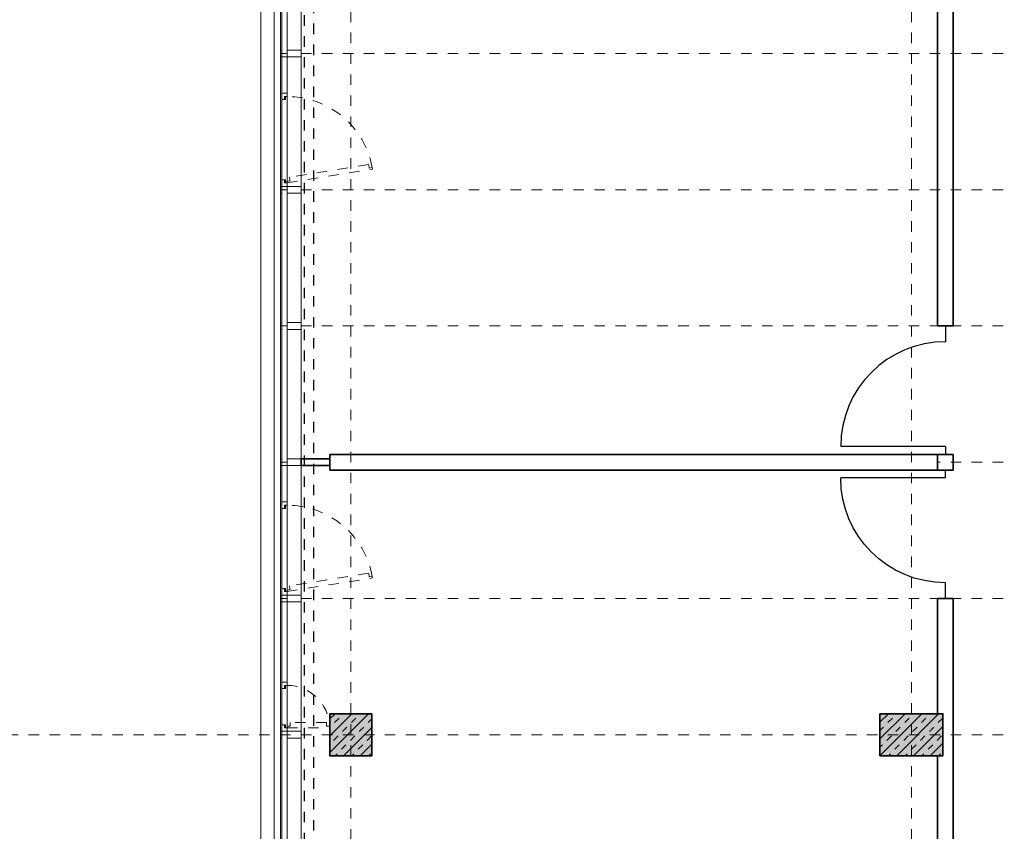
# Model space of a CAD drawing. Header units: metres. Extents: x -13 to 93, y -119 to 25.
# Tile 379 of 656: x 25 to 34, y -48 to -40. Entities that reach past the tile are written whole.
import ezdxf

# ---------------------------------------------------------------- set-up
doc = ezdxf.new("R2010")
doc.units = ezdxf.units.M
doc.header["$LTSCALE"] = 0.00508
doc.header["$PDMODE"] = 1
doc.header["$PDSIZE"] = -2
for name, pattern in [('STYLE_05', [0.19684, 0.069505, -0.127335]), ('STYLE_06', [1.0537, 0.590515, -0.19684, 0.069505, -0.19684]), ('STYLE_11', [0.393677, 0.196838, -0.196838])]:
    doc.linetypes.add(name, pattern=pattern)
for name, color, linetype, lineweight in [('3-3-0 AW Fassade', 7, 'Continuous', 18), ('3-3-4 AFenster', 7, 'Continuous', 25), ('3-3-8 Sonnenschutz', 7, 'Continuous', 18), ('3-4-0-2 IW GK', 7, 'Continuous', 35), ('3-4-0-5 Trennwand', 7, 'Continuous', 35), ('3-4-3-1 IStützenBeton', 7, 'Continuous', 35), ('3-4-4 ITüren', 7, 'Continuous', 25), ('3-5-1-2 DeckenSprung VED', 7, 'STYLE_11', 25), ('3-5-9 DeckenSonstig VED', 7, 'STYLE_11', 25), ('Ans-Kante', 7, 'Continuous', 18), ('Plan-Achse', 1, 'STYLE_06', 18), ('Plan-Achsen-Fassade', 1, 'STYLE_06', 18)]:
    doc.layers.add(name, color=color, linetype=linetype, lineweight=lineweight)
pattern_1 = [(45, (0, 0), (0.16, 0), []), (45, (0.08, 0), (0.16, 0), [0.06, -0.06])]

# ---------------------------------------------------------------- blocks, each defined once
blk = doc.blocks.new('TÜR_1.00 in 1.30 Feld')
at = {"layer": '3-4-4 ITüren', "linetype": 'Continuous', "lineweight": 5}
for p in [(0, 0), (1.225, 0)]:
    blk.add_point(p, dxfattribs=at)
blk.add_wipeout([(0.075, 1), (0.1241, 0.9988), (0.173, 0.9952), (0.2217, 0.9892), (0.2701, 0.9808), (0.318, 0.97), (0.3653, 0.9569), (0.4119, 0.9415), (0.4577, 0.9239), (0.5026, 0.904), (0.5464, 0.8819), (0.5891, 0.8577), (0.6306, 0.8315), (0.6707, 0.8032), (0.7094, 0.773), (0.7466, 0.741), (0.7821, 0.7071), (0.816, 0.6716), (0.848, 0.6344), (0.8782, 0.5957), (0.9065, 0.5556), (0.9327, 0.5141), (0.9569, 0.4714), (0.979, 0.4276), (0.9989, 0.3827), (1.0165, 0.3369), (1.0319, 0.2903), (1.045, 0.243), (1.0558, 0.1951), (1.0642, 0.1467), (1.0702, 0.098), (1.0738, 0.0491), (1.075, 0), (0.075, 0)]).dxf.layer = '3-4-4 ITüren'
at = {"layer": '3-4-4 ITüren'}
for p, q in [((0.075, 0), (0.075, 1)), ((0.075, 0), (0, 0)), ((1.225, 0), (1.075, 0))]:
    blk.add_line(p, q, dxfattribs=at)
blk.add_arc((0.075, 0), 1, 0, 90, dxfattribs=at)
blk = doc.blocks.new('S_Profil_Fassade_Büro')
at = {"layer": '3-3-0 AW Fassade', "color": 7}
blk.add_line((-0.132, 0), (-0.195, 0), dxfattribs=at)
for points in [[(-0.195, 0.0325), (-0.182, 0.0325), (-0.182, -0.0325), (-0.195, -0.0325)], [(-0.132, 0.0325), (0, 0.0325), (0, -0.0325), (-0.132, -0.0325)]]:
    blk.add_lwpolyline(points, close=True, dxfattribs=at)
blk = doc.blocks.new('S_Fenster_GR_Feld')
at = {"layer": '3-3-0 AW Fassade', "color": 7}
blk.add_lwpolyline([(-0.05, 1.2675), (0, 1.2675), (0, 0.9225), (-0.05, 0.9225)], close=True, dxfattribs=at)
at = {"color": 7}
blk.add_wipeout([(-0.05, 0.095), (-0.025, 0.095), (-0.015, 0.095), (-0.015, 0.065), (0, 0.065), (0, 0.89), (-0.015, 0.89), (-0.015, 0.86), (-0.025, 0.86), (-0.05, 0.86)], dxfattribs=at).dxf.layer = '3-3-0 AW Fassade'
at = {"layer": '3-3-0 AW Fassade', "color": 7}
blk.add_lwpolyline([(-0.05, 0.095), (-0.025, 0.095), (-0.015, 0.095), (-0.015, 0.065), (0, 0.065), (0, 0.89), (-0.015, 0.89), (-0.015, 0.86), (-0.025, 0.86), (-0.05, 0.86)], close=True, dxfattribs=at)
at = {"color": 7}
for points in [[(-0.025, 0.86), (-0.05, 0.86), (-0.05, 0.9225), (0, 0.9225), (0, 0.89), (-0.025, 0.89)], [(-0.025, 0.095), (-0.05, 0.095), (-0.05, 0.0325), (0, 0.0325), (0, 0.065), (-0.025, 0.065)]]:
    blk.add_wipeout(points, dxfattribs=at).dxf.layer = '3-3-0 AW Fassade'
at = {"layer": '3-3-0 AW Fassade', "color": 7}
for points in [[(-0.025, 0.86), (-0.05, 0.86), (-0.05, 0.9225), (0, 0.9225), (0, 0.89), (-0.025, 0.89)], [(-0.025, 0.095), (-0.05, 0.095), (-0.05, 0.0325), (0, 0.0325), (0, 0.065), (-0.025, 0.065)]]:
    blk.add_lwpolyline(points, close=True, dxfattribs=at)
at = {"layer": '3-3-0 AW Fassade', "color": 7, "linetype": 'STYLE_05'}
blk.add_lwpolyline([(0.0217, 0.1191), (0.0256, 0.0944), (0.0272, 0.0846), (-0.0024, 0.0798), (0, 0.065), (0.8145, 0.1961), (0.8121, 0.2109), (0.7825, 0.2061), (0.7809, 0.216), (0.777, 0.2407)], close=True, dxfattribs=at)
at = {"layer": '3-3-0 AW Fassade', "color": 7, "linetype": 'STYLE_05', "lineweight": 18}
blk.add_arc((0, 0.065), 0.825, 10.18312, 90, dxfattribs=at)
blk = doc.blocks.new('Stütze 40_60')
at = {"layer": '3-4-3-1 IStützenBeton', "linetype": 'Continuous', "lineweight": 0}
blk.add_hatch(color=255, dxfattribs=at).paths.add_polyline_path([(-0.3, 0.2), (0.3, 0.2), (0.3, -0.2), (-0.3, -0.2)])
at = {"layer": '3-4-3-1 IStützenBeton', "linetype": 'Continuous', "lineweight": 13}
h = blk.add_hatch(dxfattribs=at)
h.set_pattern_fill('STAHLBETON_1_50', style=0, pattern_type=2)
h.set_pattern_definition(pattern_1)
h.paths.add_polyline_path([(-0.3, 0.2), (0.3, 0.2), (0.3, -0.2), (-0.3, -0.2)])
at = {"layer": '3-4-3-1 IStützenBeton'}
blk.add_lwpolyline([(-0.3, 0.2), (0.3, 0.2), (0.3, -0.2), (-0.3, -0.2)], close=True, dxfattribs=at)
blk = doc.blocks.new('Stütze Fassade')
at = {"layer": '3-4-3-1 IStützenBeton', "linetype": 'Continuous', "lineweight": 0}
blk.add_hatch(color=255, dxfattribs=at).paths.add_polyline_path([(-0.2, 0.2), (0.2, 0.2), (0.2, -0.2), (-0.2, -0.2)])
at = {"layer": '3-4-3-1 IStützenBeton', "linetype": 'Continuous', "lineweight": 13}
h = blk.add_hatch(dxfattribs=at)
h.set_pattern_fill('STAHLBETON_1_50', style=0, pattern_type=2)
h.set_pattern_definition(pattern_1)
h.paths.add_polyline_path([(-0.2, 0.2), (0.2, 0.2), (0.2, -0.2), (-0.2, -0.2)])
at = {"layer": '3-4-3-1 IStützenBeton'}
blk.add_lwpolyline([(-0.2, 0.2), (0.2, 0.2), (0.2, -0.2), (-0.2, -0.2)], close=True, dxfattribs=at)
blk = doc.blocks.new('S_Fenster_GR_Feld_klein')
at = {"layer": '3-3-0 AW Fassade', "color": 7}
blk.add_lwpolyline([(-0.05, 1.2675), (0, 1.2675), (0, 0.9225), (-0.05, 0.9225)], close=True, dxfattribs=at)
at = {"color": 7}
blk.add_wipeout([(-0.025, 0.86), (-0.05, 0.86), (-0.05, 0.7975), (0, 0.7975), (0, 0.83), (-0.025, 0.83)], dxfattribs=at).dxf.layer = '3-3-0 AW Fassade'
at = {"layer": '3-3-0 AW Fassade', "color": 7}
blk.add_lwpolyline([(-0.025, 0.86), (-0.05, 0.86), (-0.05, 0.7975), (0, 0.7975), (0, 0.83), (-0.025, 0.83)], close=True, dxfattribs=at)
at = {"layer": '3-3-0 AW Fassade', "color": 7, "linetype": 'STYLE_05', "lineweight": 18}
blk.add_arc((0, 1.235), 0.405, 270, 357.8789, dxfattribs=at)
at = {"color": 7}
blk.add_wipeout([(-0.05, 1.205), (-0.015, 1.205), (-0.015, 1.235), (0, 1.235), (0, 0.83), (-0.015, 0.83), (-0.015, 0.86), (-0.05, 0.86)], dxfattribs=at).dxf.layer = '3-3-0 AW Fassade'
at = {"layer": '3-3-0 AW Fassade', "color": 7}
blk.add_lwpolyline([(-0.05, 1.205), (-0.015, 1.205), (-0.015, 1.235), (0, 1.235), (0, 0.83), (-0.015, 0.83), (-0.015, 0.86), (-0.05, 0.86)], close=True, dxfattribs=at)
at = {"color": 7}
blk.add_wipeout([(-0.025, 1.205), (-0.05, 1.205), (-0.05, 1.2675), (0, 1.2675), (0, 1.235), (-0.025, 1.235)], dxfattribs=at).dxf.layer = '3-3-0 AW Fassade'
at = {"color": 7, "lineweight": 18}
blk.add_wipeout([(-0.05, 0.7975), (0, 0.7975), (0, 0.0325), (-0.05, 0.0325)], dxfattribs=at).dxf.layer = '3-3-0 AW Fassade'
at = {"layer": '3-3-0 AW Fassade', "color": 7}
blk.add_lwpolyline([(-0.025, 1.205), (-0.05, 1.205), (-0.05, 1.2675), (0, 1.2675), (0, 1.235), (-0.025, 1.235)], close=True, dxfattribs=at)
at = {"layer": '3-3-0 AW Fassade', "color": 7, "linetype": 'STYLE_05'}
blk.add_lwpolyline([(0.03, 1.185), (0.03, 1.22), (0, 1.22), (0, 1.235), (0.405, 1.235), (0.405, 1.22), (0.375, 1.22), (0.375, 1.185)], close=True, dxfattribs=at)
at = {"layer": '3-3-0 AW Fassade', "color": 7, "lineweight": 18}
blk.add_lwpolyline([(-0.05, 0.7975), (0, 0.7975), (0, 0.0325), (-0.05, 0.0325)], close=True, dxfattribs=at)

msp = doc.modelspace()

# ---------------------------------------------------------------- linework, layer by layer
at = {"layer": '3-3-0 AW Fassade'}
msp.add_lwpolyline([(27.393, -28.9775), (27.443, -28.9775), (27.443, -54.085), (27.393, -54.085)], close=True, dxfattribs=at)
at = {"layer": '3-4-0-5 Trennwand'}
for p, q in [((33.6499367, -38.825), (33.6499367, -42.8)), ((33.7999367, -38.825), (33.7999367, -42.8)), ((33.6499367, -42.8), (33.7999367, -42.8)), ((33.6499367, -44.025), (33.6499367, -44.175)), ((33.6499367, -44.025), (33.7999367, -44.025)), ((33.7999367, -44.025), (33.7999367, -44.175)), ((33.6499367, -44.175), (33.7999367, -44.175)), ((33.6499367, -45.4), (33.6499367, -46.5)), ((33.6499367, -45.4), (33.7999367, -45.4)), ((33.7999367, -45.4), (33.7999367, -46.5)), ((33.7, -46.5), (33.7, -46.9)), ((33.8, -46.5), (33.8, -46.9)), ((33.65, -46.9), (33.65, -48.075)), ((33.8, -46.9), (33.8, -48.075))]:
    msp.add_line(p, q, dxfattribs=at)
at = {"layer": 'Ans-Kante', "color": 8}
msp.add_line((27.38, -53.99), (27.38, -29.01), dxfattribs=at)
at = {"layer": 'Plan-Achsen-Fassade', "color": 9}
for p, q in [((27.575, -40.2), (41.525, -40.2)), ((27.575, -41.5), (41.525, -41.5)), ((27.575, -42.8), (41.525, -42.8)), ((27.575, -44.1), (41.525, -44.1)), ((27.575, -45.4), (41.525, -45.4))]:
    msp.add_line(p, q, dxfattribs=at)

# ---------------------------------------------------------------- block references
at = {"layer": '3-3-0 AW Fassade', "color": 7}
for p in [(27.575, -40.2), (27.575, -41.5), (27.575, -42.8), (27.575, -45.4), (27.575, -46.7)]:
    msp.add_blockref('S_Profil_Fassade_Büro', p, dxfattribs=at)
at = {"layer": '3-4-3-1 IStützenBeton', "color": 7}
for name, p in [('Stütze Fassade', (28.05, -46.7)), ('Stütze 40_60', (33.3999367, -46.7))]:
    msp.add_blockref(name, p, dxfattribs=at)

# ---------------------------------------------------------------- wipeouts: each hides what was drawn before it
at = {"color": 8, "linetype": 'Continuous', "lineweight": 18}
msp.add_wipeout([(27.3175, -54.0225), (27.3175, -28.9775), (27.1925, -28.9775), (27.1925, -54.0225)], dxfattribs=at).dxf.layer = '3-3-8 Sonnenschutz'

# ---------------------------------------------------------------- next in the draw order: linework, layer by layer
at = {"layer": '3-3-8 Sonnenschutz', "color": 8, "linetype": 'Continuous', "lineweight": 18}
msp.add_lwpolyline([(27.3175, -54.0225), (27.3175, -28.9775), (27.1925, -28.9775), (27.1925, -54.0225)], close=True, dxfattribs=at)

# ---------------------------------------------------------------- next in the draw order: block references
at = {"layer": '3-4-4 ITüren', "color": 7, "rotation": 90}
msp.add_blockref('TÜR_1.00 in 1.30 Feld', (33.7249367, -44.025), dxfattribs=at)
at = {"layer": '3-4-4 ITüren', "color": 7, "xscale": -1, "rotation": 90}
msp.add_blockref('TÜR_1.00 in 1.30 Feld', (33.7249367, -44.175), dxfattribs=at)

# ---------------------------------------------------------------- next in the draw order: wipeouts: each hides what was drawn before it
at = {"lineweight": 5}
msp.add_wipeout([(33.6499367, -44.025), (33.6499367, -44.175), (27.85, -44.175), (27.85, -44.025)], dxfattribs=at).dxf.layer = '3-4-0-2 IW GK'

# ---------------------------------------------------------------- next in the draw order: linework, layer by layer
at = {"layer": '3-4-0-2 IW GK'}
for p, q in [((27.85, -44.025), (27.85, -44.175)), ((33.6499367, -44.025), (27.85, -44.025)), ((33.6499367, -44.025), (33.6499367, -44.175)), ((33.6499367, -44.175), (27.85, -44.175))]:
    msp.add_line(p, q, dxfattribs=at)
at = {"layer": 'Plan-Achse'}
msp.add_line((33.4, -118.5), (33.4, 6.75), dxfattribs=at)

# ---------------------------------------------------------------- next in the draw order: wipeouts: each hides what was drawn before it
at = {"lineweight": 5}
msp.add_wipeout([(27.575, -44.1325), (27.575, -44.0675), (27.85, -44.0675), (27.85, -44.1325)], dxfattribs=at).dxf.layer = '3-4-0-2 IW GK'

# ---------------------------------------------------------------- next in the draw order: linework, layer by layer
at = {"layer": '3-4-0-2 IW GK'}
for p, q in [((27.575, -44.0675), (27.85, -44.0675)), ((27.575, -44.1325), (27.575, -44.0675)), ((27.85, -44.1325), (27.85, -44.0675)), ((27.575, -44.1325), (27.85, -44.1325))]:
    msp.add_line(p, q, dxfattribs=at)
at = {"layer": 'Ans-Kante', "color": 8}
msp.add_line((27.575, -53.99), (27.575, -35.0325), dxfattribs=at)

# ---------------------------------------------------------------- next in the draw order: block references
at = {"layer": '3-3-0 AW Fassade', "color": 7}
msp.add_blockref('S_Profil_Fassade_Büro', (27.575, -44.1), dxfattribs=at)

# ---------------------------------------------------------------- next in the draw order: block references
for p in [(27.443, -41.5), (27.443, -45.4)]:
    msp.add_blockref('S_Fenster_GR_Feld', p, dxfattribs=at)

# ---------------------------------------------------------------- next in the draw order: linework, layer by layer
at = {"layer": '3-5-1-2 DeckenSprung VED', "color": 7, "linetype": 'STYLE_11'}
msp.add_line((27.695, -34.915), (27.695, -54.085), dxfattribs=at)
at = {"layer": '3-5-9 DeckenSonstig VED', "color": 7, "linetype": 'STYLE_05'}
msp.add_line((27.605, -28.835), (27.605, -54.085), dxfattribs=at)
at = {"layer": 'Plan-Achse'}
msp.add_line((28.05, -118.5), (28.05, 6.75), dxfattribs=at)

# ---------------------------------------------------------------- next in the draw order: block references
at = {"layer": '3-3-4 AFenster', "color": 7, "xscale": -1, "rotation": 180}
msp.add_blockref('S_Fenster_GR_Feld_klein', (27.443, -45.4), dxfattribs=at)

# ---------------------------------------------------------------- next in the draw order: linework, layer by layer
at = {"layer": 'Plan-Achse'}
msp.add_line((-9.42493716, -46.7), (50.475, -46.7), dxfattribs=at)

doc.saveas('drawing.dxf')
